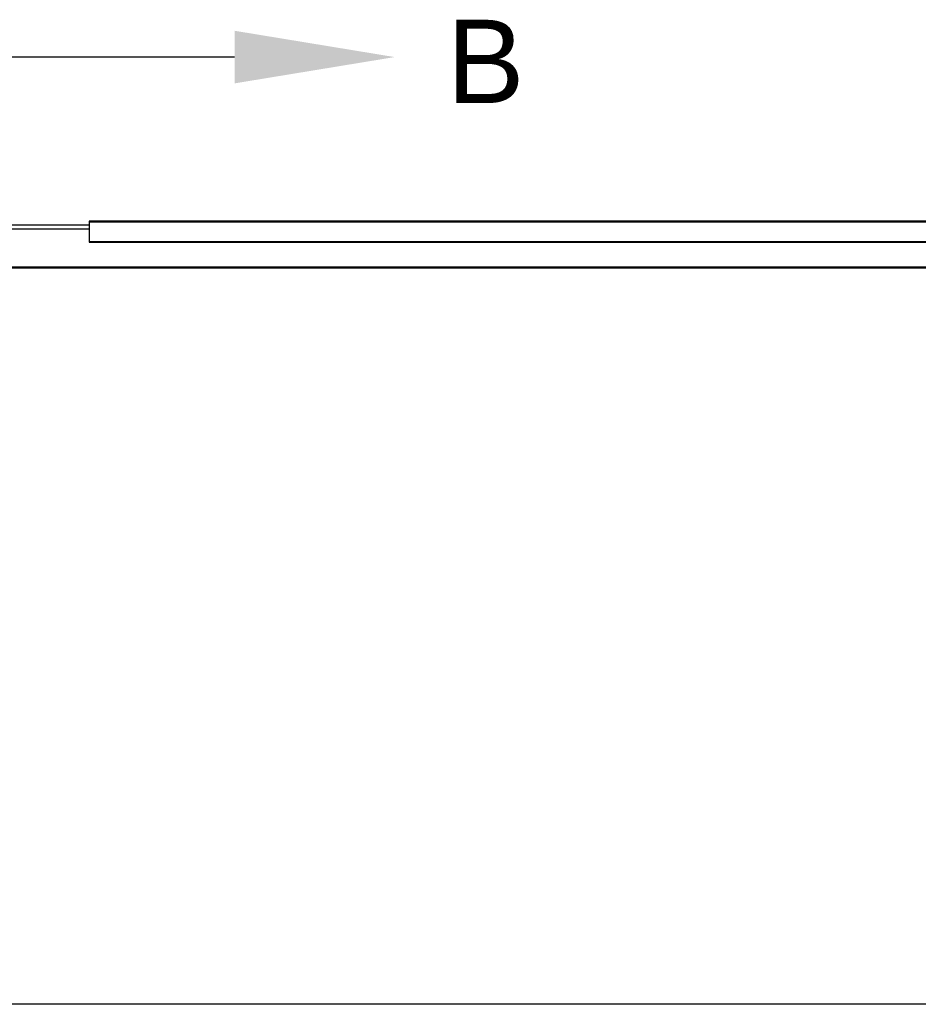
# Model space of a CAD drawing. Header units: inches. Extents: x 170 to 284, y 215 to 248.
# Tile 725 of 1056: x 229.21 to 230.22, y 224.41 to 225.52. Entities that reach past the tile are written whole.
import ezdxf
from ezdxf import colors
from ezdxf.entities.mleader import LeaderData, LeaderLine
from ezdxf.math import Vec2, Vec3

# ---------------------------------------------------------------- set-up
doc = ezdxf.new("R2010")
doc.units = ezdxf.units.IN
doc.header["$LTSCALE"] = 0.25
doc.header["$MEASUREMENT"] = 0
doc.linetypes.add('CENTER', pattern=[2, 1.25, -0.25, 0.25, -0.25])
doc.layers.add('RH FRONT OF HOOD', color=7, linetype='Continuous')
doc.layers.add('SECTION CUTS', color=6, linetype='CENTER')
doc.styles.add('ARIAL', font='arial.ttf', dxfattribs={"height": 0.09375})
doc.styles.get("Standard").update_dxf_attribs({"font": 'romans.shx'})

msp = doc.modelspace()

# ---------------------------------------------------------------- linework, layer by layer
at = {"layer": 'RH FRONT OF HOOD'}
for p, q in [((229.28678, 225.28611), (229.07277, 225.28611)), ((229.28678, 225.28183), (229.07277, 225.28183)), ((231.39689, 225.29065), (229.28678, 225.29065)), ((229.28678, 225.29065), (229.28678, 225.2901)), ((229.28678, 225.2901), (229.28678, 225.26771)), ((229.28678, 225.2901), (231.39689, 225.2901)), ((229.28678, 225.26771), (229.28678, 225.26714)), ((229.28678, 225.26771), (231.39689, 225.26771)), ((229.28678, 225.26714), (231.39689, 225.26714)), ((231.43542, 225.23903), (226.92413, 225.23903)), ((231.43542, 225.23798), (226.92413, 225.23798)), ((231.43542, 224.40973), (226.92413, 224.40973))]:
    msp.add_line(p, q, dxfattribs=at)

# ---------------------------------------------------------------- texts
at = {"layer": 'SECTION CUTS', "style": 'ARIAL'}
msp.add_text('B', height=0.09375, dxfattribs=at).set_placement((229.68874, 225.42361))

# ---------------------------------------------------------------- leaders
at = {"layer": 'SECTION CUTS'}
ml = msp.add_multileader_mtext('Standard', dxfattribs=at)
ml.set_content('', color=256)
ml.set_leader_properties()
ml.build(insert=Vec2(0, 0))
ml.multileader.update_dxf_attribs({"dogleg_length": 0, "arrow_head_size": 0.18})
ctx = ml.context
ctx.base_point, ctx.char_height, ctx.arrow_head_size, ctx.landing_gap_size, ctx.plane_origin, ctx.plane_x_axis, ctx.plane_y_axis = Vec3(228.88072, 225.47531), 0.18, 0.18, 0, Vec3(229.63024, 225.47531), Vec3(0, 1), Vec3(-1, 0)
notes = []
notes.append((ctx, [(0, (1, 1, 0), (228.88072, 225.47531), (1, 0), 0, [(0, [(229.63024, 225.47531)], 0, [])])]))
ctx.mtext.insert, ctx.mtext.text_direction, ctx.mtext.rotation, ctx.mtext.flow_direction = Vec3(228.79072, 225.47531), Vec3(0, 1), 1.5707963, 5
for ctx, leaders in notes:
    for number, flags, end, landing, length, lines in leaders:
        leader = LeaderData()
        leader.index, (leader.has_last_leader_line, leader.has_dogleg_vector, leader.attachment_direction) = number, flags
        leader.last_leader_point, leader.dogleg_vector, leader.dogleg_length = Vec3(end), Vec3(landing), length
        for number, points, colour, breaks in lines:
            line = LeaderLine()
            line.index, line.vertices, line.color, line.breaks = number, Vec3.list(points), colors.encode_raw_color(colour), breaks
            leader.lines.append(line)
        ctx.leaders.append(leader)

doc.saveas('drawing.dxf')
